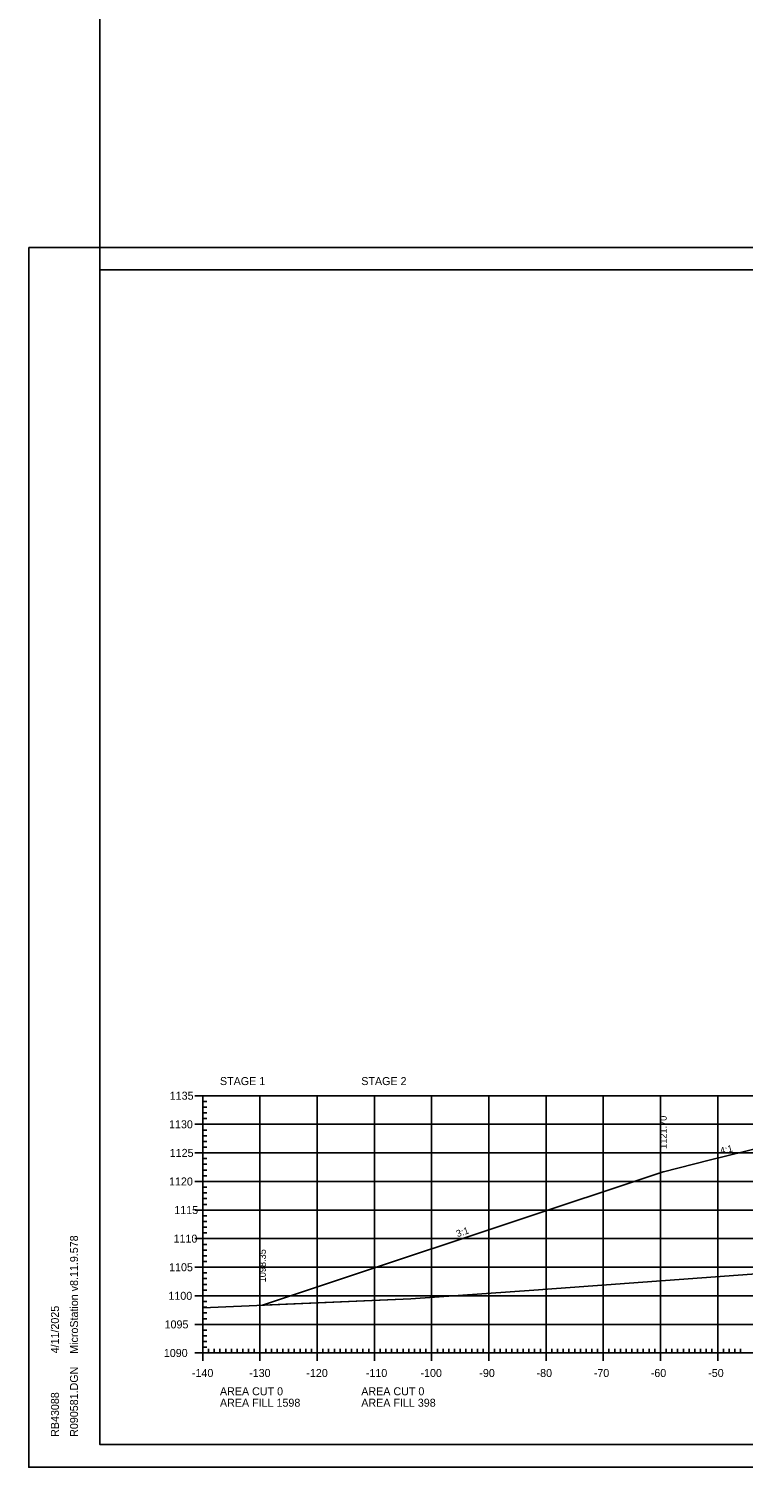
# Model space of a CAD drawing. Extents: x 1322838 to 1324533, y 339903 to 351025.
# Drawn here: x 1323533.3 to 1323658.2, y 343316.5 to 343568.1 of the extents above; entities that cross this region are included whole.
import ezdxf

# ---------------------------------------------------------------- set-up
doc = ezdxf.new("R2010")
doc.units = 0
for name, color, linetype in [('R_Axis', 7, 'Continuous'), ('R_Axis Annot', 7, 'Continuous'), ('R_Border', 7, 'Continuous'), ('R_Exist Surface', 7, 'Continuous'), ('R_Fin Surface', 7, 'Continuous'), ('R_Fin Surface Annot', 7, 'Continuous'), ('R_Grid', 7, 'Continuous'), ('R_No Plot', 7, 'Continuous')]:
    doc.layers.add(name, color=color, linetype=linetype)

msp = doc.modelspace()

# ---------------------------------------------------------------- linework, layer by layer
at = {"layer": 'R_Axis'}
for p, q in [((1323562.32, 343381.51), (1323565.12, 343381.51)), ((1323563.72, 343336.51), (1323563.72, 343381.51)), ((1323563.72, 343380.51), (1323564.42, 343380.51)), ((1323563.72, 343379.51), (1323564.42, 343379.51)), ((1323563.72, 343378.51), (1323564.42, 343378.51)), ((1323563.72, 343377.51), (1323564.42, 343377.51)), ((1323562.32, 343376.51), (1323565.12, 343376.51)), ((1323563.72, 343375.51), (1323564.42, 343375.51)), ((1323563.72, 343374.51), (1323564.42, 343374.51)), ((1323563.72, 343373.51), (1323564.42, 343373.51)), ((1323563.72, 343372.51), (1323564.42, 343372.51)), ((1323562.32, 343371.51), (1323565.12, 343371.51)), ((1323563.72, 343370.51), (1323564.42, 343370.51)), ((1323563.72, 343369.51), (1323564.42, 343369.51)), ((1323563.72, 343368.51), (1323564.42, 343368.51)), ((1323563.72, 343367.51), (1323564.42, 343367.51)), ((1323562.32, 343366.51), (1323565.12, 343366.51)), ((1323563.72, 343365.51), (1323564.42, 343365.51)), ((1323563.72, 343364.51), (1323564.42, 343364.51)), ((1323563.72, 343363.51), (1323564.42, 343363.51)), ((1323563.72, 343362.51), (1323564.42, 343362.51)), ((1323562.32, 343361.51), (1323565.12, 343361.51)), ((1323563.72, 343360.51), (1323564.42, 343360.51)), ((1323563.72, 343359.51), (1323564.42, 343359.51)), ((1323563.72, 343358.51), (1323564.42, 343358.51)), ((1323563.72, 343357.51), (1323564.42, 343357.51)), ((1323562.32, 343356.51), (1323565.12, 343356.51)), ((1323563.72, 343355.51), (1323564.42, 343355.51)), ((1323563.72, 343354.51), (1323564.42, 343354.51)), ((1323562.32, 343351.51), (1323565.12, 343351.51)), ((1323563.72, 343353.51), (1323564.42, 343353.51)), ((1323563.72, 343352.51), (1323564.42, 343352.51)), ((1323563.72, 343350.51), (1323564.42, 343350.51)), ((1323563.72, 343349.51), (1323564.42, 343349.51)), ((1323562.32, 343346.51), (1323565.12, 343346.51)), ((1323563.72, 343348.51), (1323564.42, 343348.51)), ((1323563.72, 343347.51), (1323564.42, 343347.51)), ((1323563.72, 343345.51), (1323564.42, 343345.51)), ((1323563.72, 343344.51), (1323564.42, 343344.51)), ((1323562.32, 343341.51), (1323565.12, 343341.51)), ((1323563.72, 343343.51), (1323564.42, 343343.51)), ((1323563.72, 343342.51), (1323564.42, 343342.51)), ((1323563.72, 343340.51), (1323564.42, 343340.51)), ((1323563.72, 343339.51), (1323564.42, 343339.51)), ((1323562.32, 343336.51), (1323565.12, 343336.51)), ((1323563.72, 343338.51), (1323564.42, 343338.51)), ((1323563.72, 343335.11), (1323563.72, 343337.91)), ((1323563.72, 343337.51), (1323564.42, 343337.51)), ((1323563.72, 343336.51), (1323843.72, 343336.51)), ((1323564.72, 343336.51), (1323564.72, 343337.21)), ((1323565.72, 343336.51), (1323565.72, 343337.21)), ((1323566.72, 343336.51), (1323566.72, 343337.21)), ((1323567.72, 343336.51), (1323567.72, 343337.21)), ((1323568.72, 343336.51), (1323568.72, 343337.21)), ((1323569.72, 343336.51), (1323569.72, 343337.21)), ((1323570.72, 343336.51), (1323570.72, 343337.21)), ((1323571.72, 343336.51), (1323571.72, 343337.21)), ((1323572.72, 343336.51), (1323572.72, 343337.21)), ((1323573.72, 343335.11), (1323573.72, 343337.91)), ((1323574.72, 343336.51), (1323574.72, 343337.21)), ((1323575.72, 343336.51), (1323575.72, 343337.21)), ((1323576.72, 343336.51), (1323576.72, 343337.21)), ((1323577.72, 343336.51), (1323577.72, 343337.21)), ((1323578.72, 343336.51), (1323578.72, 343337.21)), ((1323579.72, 343336.51), (1323579.72, 343337.21)), ((1323580.72, 343336.51), (1323580.72, 343337.21)), ((1323581.72, 343336.51), (1323581.72, 343337.21)), ((1323582.72, 343336.51), (1323582.72, 343337.21)), ((1323583.72, 343335.11), (1323583.72, 343337.91)), ((1323584.72, 343336.51), (1323584.72, 343337.21)), ((1323585.72, 343336.51), (1323585.72, 343337.21)), ((1323586.72, 343336.51), (1323586.72, 343337.21)), ((1323587.72, 343336.51), (1323587.72, 343337.21)), ((1323588.72, 343336.51), (1323588.72, 343337.21)), ((1323589.72, 343336.51), (1323589.72, 343337.21)), ((1323590.72, 343336.51), (1323590.72, 343337.21)), ((1323591.72, 343336.51), (1323591.72, 343337.21)), ((1323592.72, 343336.51), (1323592.72, 343337.21)), ((1323593.72, 343335.11), (1323593.72, 343337.91)), ((1323594.72, 343336.51), (1323594.72, 343337.21)), ((1323595.72, 343336.51), (1323595.72, 343337.21)), ((1323596.72, 343336.51), (1323596.72, 343337.21)), ((1323597.72, 343336.51), (1323597.72, 343337.21)), ((1323598.72, 343336.51), (1323598.72, 343337.21)), ((1323599.72, 343336.51), (1323599.72, 343337.21)), ((1323600.72, 343336.51), (1323600.72, 343337.21)), ((1323601.72, 343336.51), (1323601.72, 343337.21)), ((1323602.72, 343336.51), (1323602.72, 343337.21)), ((1323603.72, 343335.11), (1323603.72, 343337.91)), ((1323604.72, 343336.51), (1323604.72, 343337.21)), ((1323605.72, 343336.51), (1323605.72, 343337.21)), ((1323606.72, 343336.51), (1323606.72, 343337.21)), ((1323607.72, 343336.51), (1323607.72, 343337.21)), ((1323608.72, 343336.51), (1323608.72, 343337.21)), ((1323609.72, 343336.51), (1323609.72, 343337.21)), ((1323610.72, 343336.51), (1323610.72, 343337.21)), ((1323611.72, 343336.51), (1323611.72, 343337.21)), ((1323612.72, 343336.51), (1323612.72, 343337.21)), ((1323613.72, 343335.11), (1323613.72, 343337.91)), ((1323614.72, 343336.51), (1323614.72, 343337.21)), ((1323615.72, 343336.51), (1323615.72, 343337.21)), ((1323616.72, 343336.51), (1323616.72, 343337.21)), ((1323617.72, 343336.51), (1323617.72, 343337.21)), ((1323618.72, 343336.51), (1323618.72, 343337.21)), ((1323619.72, 343336.51), (1323619.72, 343337.21)), ((1323620.72, 343336.51), (1323620.72, 343337.21)), ((1323621.72, 343336.51), (1323621.72, 343337.21)), ((1323622.72, 343336.51), (1323622.72, 343337.21)), ((1323623.72, 343335.11), (1323623.72, 343337.91)), ((1323624.72, 343336.51), (1323624.72, 343337.21)), ((1323625.72, 343336.51), (1323625.72, 343337.21)), ((1323626.72, 343336.51), (1323626.72, 343337.21)), ((1323627.72, 343336.51), (1323627.72, 343337.21)), ((1323628.72, 343336.51), (1323628.72, 343337.21)), ((1323629.72, 343336.51), (1323629.72, 343337.21)), ((1323630.72, 343336.51), (1323630.72, 343337.21)), ((1323631.72, 343336.51), (1323631.72, 343337.21)), ((1323632.72, 343336.51), (1323632.72, 343337.21)), ((1323633.72, 343335.11), (1323633.72, 343337.91)), ((1323634.72, 343336.51), (1323634.72, 343337.21)), ((1323635.72, 343336.51), (1323635.72, 343337.21)), ((1323636.72, 343336.51), (1323636.72, 343337.21)), ((1323637.72, 343336.51), (1323637.72, 343337.21)), ((1323638.72, 343336.51), (1323638.72, 343337.21)), ((1323639.72, 343336.51), (1323639.72, 343337.21)), ((1323640.72, 343336.51), (1323640.72, 343337.21)), ((1323641.72, 343336.51), (1323641.72, 343337.21)), ((1323642.72, 343336.51), (1323642.72, 343337.21)), ((1323643.72, 343335.11), (1323643.72, 343337.91)), ((1323644.72, 343336.51), (1323644.72, 343337.21)), ((1323645.72, 343336.51), (1323645.72, 343337.21)), ((1323646.72, 343336.51), (1323646.72, 343337.21)), ((1323647.72, 343336.51), (1323647.72, 343337.21)), ((1323648.72, 343336.51), (1323648.72, 343337.21)), ((1323649.72, 343336.51), (1323649.72, 343337.21)), ((1323650.72, 343336.51), (1323650.72, 343337.21)), ((1323651.72, 343336.51), (1323651.72, 343337.21)), ((1323652.72, 343336.51), (1323652.72, 343337.21)), ((1323653.72, 343335.11), (1323653.72, 343337.91)), ((1323654.72, 343336.51), (1323654.72, 343337.21)), ((1323655.72, 343336.51), (1323655.72, 343337.21)), ((1323656.72, 343336.51), (1323656.72, 343337.21)), ((1323657.72, 343336.51), (1323657.72, 343337.21))]:
    msp.add_line(p, q, dxfattribs=at)
at = {"layer": 'R_Border'}
for p, q in [((1323545.72, 343525.97), (1323861.9, 343525.97)), ((1323545.72, 343320.51), (1323545.72, 343525.97)), ((1323545.72, 343320.51), (1323545.72, 343320.51)), ((1323861.9, 343320.51), (1323545.72, 343320.51))]:
    msp.add_line(p, q, dxfattribs=at)
at = {"layer": 'R_Exist Surface'}
msp.add_lwpolyline([(1323563.72, 343344.4), (1323600.11, 343346.01), (1323621.58, 343347.51), (1323663.67, 343350.57)], dxfattribs=at)
at = {"layer": 'R_Fin Surface'}
msp.add_lwpolyline([(1323574.15, 343344.86), (1323574.15, 343344.86), (1323590.08, 343350.17), (1323644.21, 343368.21), (1323644.22, 343368.21), (1323652.21, 343370.21), (1323658.64, 343371.82), (1323666.22, 343373.71), (1323672.22, 343373.38), (1323673.91, 343373.29), (1323674.22, 343373.27), (1323678.23, 343373.05), (1323703.72, 343371.65), (1323733.22, 343370.03), (1323735.22, 343369.92), (1323739.94, 343369.66), (1323741.22, 343369.59), (1323747.43, 343368.03), (1323763.22, 343364.09), (1323771.37, 343361.37)], dxfattribs=at)
at = {"layer": 'R_Grid'}
for p, q in [((1323563.72, 343381.51), (1323843.72, 343381.51)), ((1323563.72, 343336.51), (1323563.72, 343381.51)), ((1323573.72, 343336.51), (1323573.72, 343381.51)), ((1323583.72, 343336.51), (1323583.72, 343381.51)), ((1323593.72, 343336.51), (1323593.72, 343381.51)), ((1323603.72, 343336.51), (1323603.72, 343381.51)), ((1323613.72, 343336.51), (1323613.72, 343381.51)), ((1323623.72, 343336.51), (1323623.72, 343381.51)), ((1323633.72, 343336.51), (1323633.72, 343381.51)), ((1323643.72, 343336.51), (1323643.72, 343381.51)), ((1323653.72, 343336.51), (1323653.72, 343381.51)), ((1323563.72, 343376.51), (1323843.72, 343376.51)), ((1323563.72, 343371.51), (1323843.72, 343371.51)), ((1323563.72, 343366.51), (1323843.72, 343366.51)), ((1323563.72, 343361.51), (1323843.72, 343361.51)), ((1323563.72, 343356.51), (1323843.72, 343356.51)), ((1323563.72, 343351.51), (1323843.72, 343351.51)), ((1323563.72, 343346.51), (1323843.72, 343346.51)), ((1323563.72, 343341.51), (1323843.72, 343341.51)), ((1323563.72, 343336.51), (1323843.72, 343336.51))]:
    msp.add_line(p, q, dxfattribs=at)
at = {"layer": 'R_No Plot'}
for p, q in [((1323545.72, 343525.97), (1323545.72, 343610.38)), ((1323533.31, 343529.87), (1323866.65, 343529.87)), ((1323533.31, 343316.53), (1323866.65, 343316.53))]:
    msp.add_line(p, q, dxfattribs=at)
for points in [[(1323533.31, 343529.87), (1323866.65, 343529.87), (1323866.65, 343316.53), (1323533.31, 343316.53)], [(1323779.64, 343525.97), (1323799.26, 343525.97), (1323799.26, 343516.09), (1323815.37, 343516.09), (1323838.57, 343516.09), (1323838.57, 343483.42), (1323861.77, 343483.42), (1323861.9, 343320.51), (1323545.72, 343320.51), (1323545.72, 343525.97)]]:
    msp.add_lwpolyline(points, close=True, dxfattribs=at)
msp.add_lwpolyline([(1323658.64, 343371.82), (1323652.21, 343370.21), (1323644.22, 343368.21), (1323644.21, 343368.21), (1323590.08, 343350.17), (1323574.15, 343344.86), (1323574.15, 343344.86), (1323600.11, 343346.01), (1323621.58, 343347.51), (1323663.67, 343350.57)], dxfattribs=at)

# ---------------------------------------------------------------- texts
at = {"layer": 'R_Axis Annot'}
for s, p in [('STAGE 1', (1323566.72, 343383.37)), ('STAGE 2', (1323591.42, 343383.37)), ('1135', (1323557.94, 343380.81)), ('1130', (1323557.82, 343375.81)), ('1125', (1323557.94, 343370.81)), ('1120', (1323557.82, 343365.81)), ('1115', (1323558.73, 343360.81)), ('1110', (1323558.61, 343355.81)), ('1105', (1323557.83, 343350.81)), ('1100', (1323557.71, 343345.81)), ('1095', (1323557.04, 343340.81)), ('1090', (1323556.91, 343335.81)), ('-140', (1323561.82, 343332.31)), ('-130', (1323571.82, 343332.31)), ('-120', (1323581.82, 343332.31)), ('-110', (1323592.22, 343332.31)), ('-100', (1323601.77, 343332.31)), ('-90', (1323612.06, 343332.31)), ('-80', (1323622.06, 343332.31)), ('-70', (1323632.06, 343332.31)), ('-60', (1323642.02, 343332.31)), ('-50', (1323652.06, 343332.31)), ('AREA CUT 0', (1323566.72, 343329.11)), ('AREA CUT 0', (1323591.42, 343329.11)), ('AREA FILL 1598', (1323566.72, 343327.11)), ('AREA FILL 398', (1323591.42, 343327.11))]:
    msp.add_text(s, height=1.4, dxfattribs=at).set_placement(p)
at = {"layer": 'R_Border'}
for s, p in [('MicroStation v8.11.9.578', (1323541.91, 343336.37)), ('4/11/2025', (1323538.58, 343336.44)), ('R090581.DGN', (1323541.91, 343321.84)), ('RB43088', (1323538.58, 343321.84))]:
    msp.add_text(s, height=1.4, rotation=90, dxfattribs=at).set_placement(p)
at = {"layer": 'R_Fin Surface Annot'}
for s, rotation, p in [('1121.70', 90, (1323644.82, 343372.21)), ('4:1', 14.0363, (1323654.29, 343371.25)), ('3:1', 18.4347, (1323608.24, 343356.75)), ('1098.35', 90, (1323574.75, 343348.86))]:
    msp.add_text(s, height=1.2, rotation=rotation, dxfattribs=at).set_placement(p)

doc.saveas('drawing.dxf')
